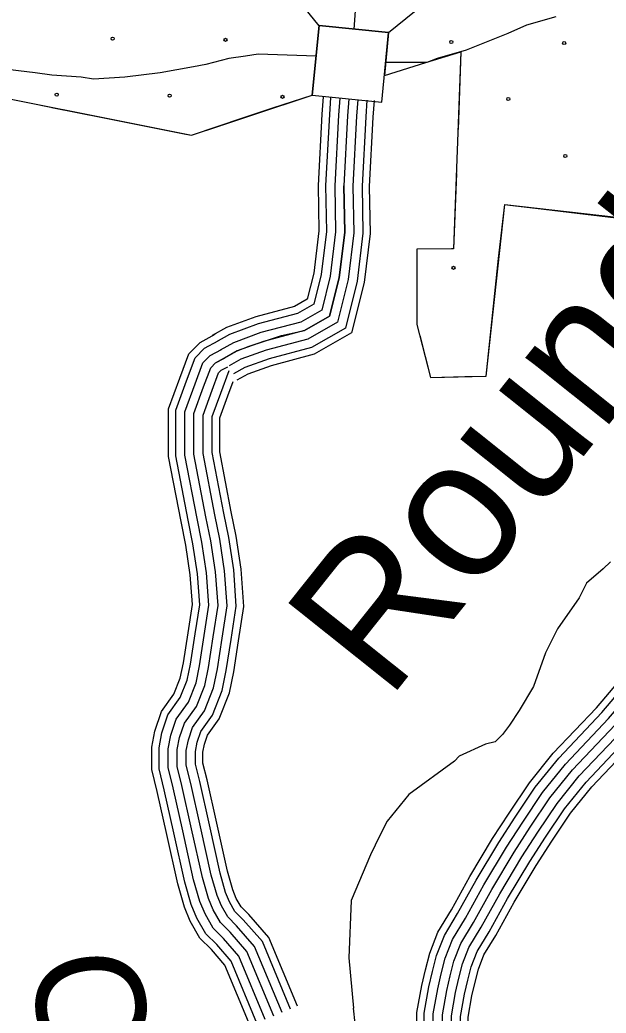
# Model space of a CAD drawing. Extents: x 1788175 to 1969470, y 584502 to 738744.
# Drawn here: x 1925974 to 1927971, y 638311 to 641693 of the extents above; entities that cross this region are included whole.
import ezdxf

# ---------------------------------------------------------------- set-up
doc = ezdxf.new("R2010")
doc.units = 0
for name, color, linetype in [('DESIGN - DRAINAGE - Bridges and Cross Drains Size Text', 7, 'Continuous'), ('DESIGN - EROSION CONTROL - Devices', 7, 'Continuous'), ('DESIGN - ROW - Right-of-Way and Easement Labels', 7, 'Continuous'), ('DESIGN - SCRATCH - User 1', 7, 'Continuous'), ('DESIGN - TRANSPORTATION - Text', 7, 'Continuous'), ('SURVEY - CONTROL with Text', 7, 'Continuous'), ('SURVEY - DRAINAGE - Area Shapes', 7, 'Continuous'), ('SURVEY - DRAINAGE - Storm Sewer', 7, 'Continuous'), ('SURVEY - TRANSPORTATION - Roads', 7, 'Continuous'), ('SURVEY - VEGETATION - Features with Text', 7, 'Continuous')]:
    doc.layers.add(name, color=color, linetype=linetype)

msp = doc.modelspace()

# ---------------------------------------------------------------- linework, layer by layer
at = {"layer": 'DESIGN - EROSION CONTROL - Devices'}
for centre in [(1926290.2, 641628.7), (1926674.7, 641625), (1927443.8, 641617.5), (1927828.4, 641613.8), (1926099.7, 641438.3), (1926484.3, 641434.5), (1926868.9, 641430.8), (1927638, 641423.3), (1927832.1, 641229.2), (1927451.3, 640848.4)]:
    msp.add_circle(centre, 5.28, dxfattribs=at)
at = {"layer": 'DESIGN - SCRATCH - User 1'}
for points in [[(1926835.7, 641393), (1926970.4, 641436.8), (1926994, 641673.2), (1927230.5, 641649.6), (1927215.8, 641503.4), (1927356.8, 641547.1)], [(1927356.8, 641547.1), (1927476.8, 641583.9), (1927451.6, 640913.3), (1927326, 640911.8), (1927326.8, 640655.2), (1927373.4, 640475.2), (1927562.8, 640480.1), (1927625.9, 641064.5), (1928486.8, 640967)], [(1925676.9, 641476.4), (1926558.3, 641299.7), (1926737, 641360), (1926835.7, 641393)]]:
    msp.add_lwpolyline(points, dxfattribs=at)
at = {"layer": 'DESIGN - TRANSPORTATION - Text'}
for points in [[(1927799.9, 641703.5), (1927700.6, 641675.1), (1927636.7, 641646.7), (1927494.9, 641590), (1927395.5, 641561.6), (1927360.1, 641547.4), (1927220.2, 641547.4)], [(1926983.6, 641569.4), (1926785.5, 641575.8), (1926742.9, 641568.7), (1926686.2, 641561.6), (1926608.1, 641540.3), (1926565.6, 641533.2), (1926452.1, 641512), (1926331.5, 641497.8), (1926225.1, 641490.7), (1926182.5, 641497.8), (1926083.2, 641504.9), (1926026.5, 641512), (1925969.7, 641519.1), (1925771.6, 641543.2)], [(1927986, 639847.9), (1927961.5, 639823.4), (1927904.2, 639774.3), (1927879.7, 639725.3), (1927806.1, 639619), (1927765.2, 639537.2), (1927724.3, 639422.7), (1927675.3, 639340.9), (1927642.6, 639291.9), (1927618, 639259.2), (1927593.5, 639234.6), (1927560.8, 639226.5), (1927470.8, 639185.6), (1927454.5, 639169.2), (1927299.1, 639054.7), (1927225.5, 638964.8), (1927201, 638915.7), (1927168.3, 638850.3), (1927102.9, 638694.9), (1927094.7, 638498.7), (1927110.7, 638327.8)], [(1927492.8, 635706.8), (1927492.8, 635743), (1927483.4, 635851.2), (1927319.5, 636171.8), (1927262, 636287.1), (1927178.7, 636538.3), (1927149.1, 636666.1), (1927141.5, 636784.1), (1927142.7, 636848.3), (1927164, 636898.6), (1927195.3, 636955.2), (1927204.4, 637025.4), (1927238.6, 637314.3), (1927264.4, 637478.9), (1927255.3, 637584.6), (1927231.8, 637711.6), (1927217.6, 637805.7), (1927198.8, 637913.9), (1927161.8, 638142.4), (1927116, 638276), (1927110.7, 638327.8)]]:
    msp.add_lwpolyline(points, dxfattribs=at)
at = {"layer": 'SURVEY - CONTROL with Text'}
for points in [[(1927692.9, 635999.8), (1927638, 636282.9), (1927585.9, 636580.3), (1927548.9, 636819.6), (1927521.3, 636967.9), (1927484.8, 637157.8), (1927443.5, 637383.9), (1927421.6, 637546.1), (1927396.6, 637657.7), (1927337.5, 637969.3), (1927324.9, 638127.9), (1927326.7, 638313.4), (1927343.3, 638404.8), (1927355.5, 638458.4), (1927370.5, 638515), (1927398.2, 638586.1), (1927444.2, 638662.5), (1927506.7, 638775.5), (1927584.6, 638905.3), (1927640.8, 638992.1), (1927710, 639095), (1927791.3, 639195.8), (1927938.1, 639350.9), (1928090.3, 639529.6)], [(1927717.2, 636004.1), (1927662.3, 636287.4), (1927610.3, 636584.3), (1927573.3, 636823.8), (1927545.5, 636972.5), (1927509.1, 637162.3), (1927467.9, 637387.8), (1927445.9, 637550.5), (1927420.8, 637662.7), (1927362, 637972.6), (1927349.6, 638128.8), (1927351.4, 638311.1), (1927367.6, 638399.9), (1927379.5, 638452.5), (1927394, 638507.3), (1927420.5, 638575.1), (1927465.6, 638650.1), (1927528.2, 638763.1), (1927605.6, 638892.2), (1927661.4, 638978.5), (1927729.9, 639080.3), (1927809.9, 639179.5), (1927956.5, 639334.4), (1928109.1, 639513.6)], [(1927747.7, 636009.6), (1927692.8, 636293.1), (1927640.9, 636589.3), (1927603.8, 636829), (1927576, 636978.2), (1927539.5, 637168.1), (1927498.5, 637392.7), (1927476.5, 637556), (1927451.2, 637669), (1927392.8, 637976.7), (1927380.6, 638129.8), (1927382.4, 638308.1), (1927397.9, 638393.7), (1927409.6, 638445.1), (1927423.5, 638497.6), (1927448.4, 638561.4), (1927492.5, 638634.6), (1927555, 638747.7), (1927631.9, 638875.8), (1927687.3, 638961.4), (1927754.9, 639061.9), (1927833.3, 639159.1), (1927979.6, 639313.7), (1928132.7, 639493.5)], [(1927778.3, 636015), (1927723.3, 636298.7), (1927671.5, 636594.4), (1927634.4, 636834.2), (1927606.5, 636984), (1927570, 637173.8), (1927529.1, 637397.5), (1927507, 637561.4), (1927481.5, 637675.2), (1927423.6, 637980.9), (1927411.6, 638130.9), (1927413.4, 638305.2), (1927428.3, 638387.5), (1927439.7, 638437.7), (1927453, 638488), (1927476.3, 638547.7), (1927519.3, 638619.1), (1927581.9, 638732.2), (1927658.2, 638859.4), (1927713.1, 638944.4), (1927779.9, 639043.4), (1927856.6, 639138.7), (1928002.6, 639293), (1928156.3, 639473.4)], [(1927808.8, 636020.5), (1927753.8, 636304.3), (1927702.1, 636599.4), (1927665, 636839.4), (1927636.9, 636989.8), (1927600.5, 637179.5), (1927559.7, 637402.4), (1927537.5, 637566.9), (1927511.9, 637681.5), (1927454.3, 637985), (1927442.6, 638132), (1927444.4, 638302.2), (1927458.7, 638381.3), (1927469.8, 638430.3), (1927482.5, 638478.4), (1927504.2, 638533.9), (1927546.2, 638603.6), (1927608.7, 638716.7), (1927684.5, 638843.1), (1927739, 638927.3), (1927804.8, 639025), (1927880, 639118.3), (1928025.7, 639272.2), (1928179.9, 639453.3)], [(1927839.3, 636025.9), (1927784.3, 636309.9), (1927732.7, 636604.5), (1927695.5, 636844.6), (1927667.4, 636995.5), (1927630.9, 637185.2), (1927590.4, 637407.2), (1927568.1, 637572.4), (1927542.3, 637687.8), (1927485.1, 637989.1), (1927473.7, 638133.1), (1927475.3, 638299.3), (1927489.1, 638375.1), (1927499.9, 638422.9), (1927512.1, 638468.7), (1927532.1, 638520.2), (1927573, 638588.1), (1927635.6, 638701.2), (1927710.9, 638826.7), (1927764.9, 638910.2), (1927829.8, 639006.6), (1927903.4, 639097.8), (1928048.8, 639251.5), (1928203.5, 639433.2)], [(1927864.6, 636030.4), (1927809.6, 636314.6), (1927758, 636608.6), (1927720.9, 636848.9), (1927692.6, 637000.3), (1927656.2, 637189.9), (1927615.8, 637411.3), (1927593.4, 637576.9), (1927567.4, 637693), (1927510.6, 637992.5), (1927499.4, 638133.9), (1927501, 638296.8), (1927514.3, 638370), (1927524.9, 638416.8), (1927536.5, 638460.7), (1927555.3, 638508.8), (1927595.3, 638575.3), (1927657.9, 638688.4), (1927732.7, 638813.1), (1927786.4, 638896), (1927850.5, 638991.3), (1927922.7, 639080.9), (1928067.9, 639234.3), (1928223.1, 639416.5)]]:
    msp.add_lwpolyline(points, dxfattribs=at)
at = {"layer": 'SURVEY - DRAINAGE - Area Shapes'}
msp.add_lwpolyline([(1927140.2, 642054.6), (1927111.8, 641661.4)], dxfattribs=at)
at = {"layer": 'SURVEY - DRAINAGE - Storm Sewer'}
for p, q in [((1926994, 641672.9), (1926850.2, 641848.7)), ((1927230.5, 641649.6), (1927406.2, 641793.4))]:
    msp.add_line(p, q, dxfattribs=at)
msp.add_lwpolyline([(1926994, 641673.2), (1926970.4, 641436.8), (1927206.8, 641413.1), (1927230.5, 641649.6)], close=True, dxfattribs=at)
at = {"layer": 'SURVEY - TRANSPORTATION - Roads'}
for points in [[(1927007.2, 641430.7), (1927003, 641372), (1926990.1, 641128.7), (1926993, 640974), (1926975.6, 640830.9), (1926953.3, 640741.6), (1926909.9, 640716.8), (1926778.2, 640681.9), (1926677.9, 640645.5), (1926628.9, 640618.2)], [(1927032.8, 641428.8), (1927028.6, 641370.4), (1927015.8, 641128.3), (1927018.8, 640972.7), (1927000.9, 640826.2), (1926975.6, 640724.7), (1926919.7, 640692.8), (1926785.9, 640657.4), (1926688.7, 640622), (1926641.4, 640595.7)], [(1927063.8, 641426.6), (1927059.6, 641368.5), (1927046.8, 641127.7), (1927049.8, 640971.1), (1927031.5, 640820.5), (1927002.4, 640704.4), (1926931.6, 640663.9), (1926795.2, 640627.8), (1926701.6, 640593.7), (1926656.4, 640568.6)], [(1927094.7, 641424.4), (1927090.5, 641366.5), (1927077.8, 641127.2), (1927080.9, 640969.5), (1927062, 640814.8), (1927029.3, 640684), (1926943.4, 640635), (1926804.4, 640598.2), (1926714.5, 640565.4), (1926671.5, 640541.5)], [(1927094.7, 641424.4), (1927090.5, 641366.5), (1927077.8, 641127.2), (1927080.9, 640969.5), (1927062, 640814.8), (1927029.3, 640684), (1926943.4, 640635), (1926804.4, 640598.2), (1926714.5, 640565.4), (1926671.5, 640541.5)], [(1927125.6, 641422.1), (1927121.5, 641364.6), (1927108.9, 641126.7), (1927111.9, 640967.9), (1927092.5, 640809.2), (1927056.2, 640663.7), (1926955.3, 640606), (1926813.7, 640568.5), (1926727.4, 640537.2), (1926686.6, 640514.4)], [(1927156.5, 641419.9), (1927152.4, 641362.7), (1927139.9, 641126.2), (1927142.9, 640966.3), (1927123.1, 640803.5), (1927083, 640643.3), (1926967.2, 640577.1), (1926823, 640538.9), (1926740.3, 640508.9), (1926701.6, 640487.3)], [(1927181.2, 641418.1), (1927177.1, 641361.1), (1927164.6, 641125.7), (1927167.7, 640965.1), (1927147.4, 640799), (1927104.4, 640627.1), (1926976.6, 640554), (1926830.4, 640515.3), (1926750.6, 640486.3), (1926713.7, 640465.7)], [(1926838.9, 638300.6), (1926747.2, 638521.2), (1926690, 638586.6), (1926657.2, 638619.3), (1926632.7, 638662.2), (1926616.4, 638701.1), (1926595.9, 638772.6), (1926559.1, 638938.2), (1926526.4, 639085.4), (1926510.1, 639150.8), (1926510.1, 639208), (1926518.2, 639248.9), (1926534.6, 639298), (1926575.5, 639355.2), (1926604.1, 639426.8), (1926616.4, 639488.1), (1926632.7, 639592.4), (1926649.1, 639698.7), (1926640.9, 639813.1), (1926624.5, 639919.4), (1926608.2, 640001.2), (1926567.3, 640213.8), (1926567.3, 640352.8), (1926600, 640442.8), (1926624.5, 640508.2), (1926640.9, 640524.6), (1926714.5, 640565.4), (1926755.4, 640581.8), (1926804.4, 640598.2), (1926865.8, 640618.6), (1926943.4, 640635), (1927029.3, 640684), (1927062, 640814.8), (1927080.9, 640969.5), (1927077.8, 641127.2)], [(1926758.8, 638267.3), (1926672.6, 638474.7), (1926626.6, 638527.3), (1926587.7, 638566.2), (1926554.8, 638623.7), (1926534.4, 638672.2), (1926511.8, 638751.3), (1926474.5, 638919.4), (1926442, 639065.5), (1926423.3, 639140.1), (1926423.3, 639216.6), (1926434.3, 639271.2), (1926456.4, 639337.8), (1926498.8, 639397.1), (1926520.6, 639451.6), (1926531, 639503.3), (1926547, 639605.7), (1926561.9, 639702.2), (1926554.6, 639803.4), (1926539.1, 639904.3), (1926523.1, 639984.5), (1926480.6, 640205.6), (1926480.6, 640368.1), (1926518.7, 640472.8), (1926549.9, 640556.2), (1926588.2, 640594.5), (1926639.3, 640622.9)], [(1926781.6, 638276.8), (1926693.8, 638488), (1926644.7, 638544.2), (1926607.5, 638581.3), (1926577, 638634.7), (1926557.8, 638680.4), (1926535.8, 638757.3), (1926498.6, 638924.7), (1926466.1, 639071.1), (1926448.1, 639143.2), (1926448.1, 639214.2), (1926458.2, 639264.9), (1926478.7, 639326.4), (1926520.7, 639385.2), (1926544.4, 639444.5), (1926555.3, 639499), (1926571.4, 639601.9), (1926586.7, 639701.2), (1926579.2, 639806.2), (1926563.5, 639908.6), (1926547.3, 639989.3), (1926505.3, 640207.9), (1926505.3, 640363.8), (1926541.8, 640464.3), (1926571.2, 640542.5), (1926603.2, 640574.5), (1926649.6, 640600.3)], [(1926810.3, 638288.7), (1926720.5, 638504.6), (1926667.3, 638565.4), (1926632.4, 638600.3), (1926604.9, 638648.5), (1926587.1, 638690.7), (1926565.9, 638765), (1926528.9, 638931.5), (1926496.2, 639078.3), (1926479.1, 639147), (1926479.1, 639211.1), (1926488.2, 639256.9), (1926506.7, 639312.2), (1926548.1, 639370.2), (1926574.2, 639435.6), (1926585.8, 639493.5), (1926602.1, 639597.1), (1926617.9, 639699.9), (1926610.1, 639809.7), (1926594, 639914), (1926577.8, 639995.3), (1926536.3, 640210.9), (1926536.3, 640358.3), (1926570.9, 640453.5), (1926597.9, 640525.4), (1926622, 640549.5), (1926660.5, 640570.9)], [(1926838.9, 638300.6), (1926747.2, 638521.2), (1926690, 638586.6), (1926657.2, 638619.3), (1926632.7, 638662.2), (1926616.4, 638701.1), (1926595.9, 638772.6), (1926559.1, 638938.2), (1926526.4, 639085.4), (1926510.1, 639150.8), (1926510.1, 639208), (1926518.2, 639248.9), (1926534.6, 639298), (1926575.5, 639355.2), (1926604.1, 639426.8), (1926616.4, 639488.1), (1926632.7, 639592.4), (1926649.1, 639698.7), (1926640.9, 639813.1), (1926624.5, 639919.4), (1926608.2, 640001.2), (1926567.3, 640213.8), (1926567.3, 640352.8), (1926600, 640442.8), (1926624.5, 640508.2), (1926640.9, 640524.6), (1926671.3, 640541.5)], [(1926867.5, 638312.5), (1926773.9, 638537.7), (1926712.6, 638607.8), (1926682.1, 638638.3), (1926660.6, 638676), (1926645.7, 638711.4), (1926626, 638780.2), (1926589.4, 638944.9), (1926556.6, 639092.5), (1926541.1, 639154.6), (1926541.1, 639205), (1926548.3, 639240.9), (1926562.5, 639283.8), (1926602.9, 639340.3), (1926633.9, 639417.9), (1926646.9, 639482.7), (1926663.3, 639587.6), (1926680.2, 639697.4), (1926671.7, 639816.6), (1926655.1, 639924.8), (1926638.6, 640007.2), (1926598.3, 640216.8), (1926598.3, 640347.4), (1926629.1, 640432), (1926651.2, 640491), (1926659.7, 640499.6), (1926682.2, 640512)], [(1926896.1, 638324.4), (1926800.5, 638554.3), (1926735.3, 638629), (1926707, 638657.2), (1926688.4, 638689.7), (1926675, 638721.7), (1926656, 638787.9), (1926619.6, 638951.6), (1926586.8, 639099.6), (1926572.1, 639158.4), (1926572.1, 639201.9), (1926578.3, 639233), (1926590.5, 639269.5), (1926630.3, 639325.3), (1926663.8, 639409), (1926677.4, 639477.2), (1926694, 639582.8), (1926711.4, 639696.1), (1926702.6, 639820.1), (1926685.6, 639930.2), (1926669, 640013.2), (1926629.3, 640219.7), (1926629.3, 640341.9), (1926658.2, 640421.3), (1926687.1, 640498.6)], [(1926919.9, 638334.3), (1926822.7, 638568.1), (1926754, 638646.5), (1926727.6, 638673), (1926711.5, 638701.1), (1926699.3, 638730.2), (1926681, 638794.2), (1926644.7, 638957.2), (1926611.8, 639105.5), (1926597.8, 639161.6), (1926597.8, 639199.3), (1926603.2, 639226.4), (1926613.6, 639257.7), (1926653, 639312.8), (1926688.5, 639401.7), (1926702.7, 639472.7), (1926719.4, 639578.9), (1926737.3, 639695.1), (1926728.1, 639823), (1926710.9, 639934.7), (1926694.3, 640018.1), (1926655, 640222.2), (1926655, 640337.4), (1926682.3, 640412.4), (1926700.8, 640461.7)]]:
    msp.add_lwpolyline(points, dxfattribs=at)
at = {"layer": 'SURVEY - VEGETATION - Features with Text'}
for points in [[(1927476.8, 641583.9), (1927451.6, 640913.3), (1927326, 640911.8), (1927326.8, 640655.2), (1927326.8, 640655.2), (1927373.4, 640475.2), (1927562.8, 640480.1), (1927604.9, 640880.2), (1927625.9, 641064.5), (1928033.9, 641015.3), (1928202, 640987.3), (1928496.5, 640964.3), (1928233.1, 641616.1)], [(1927215.8, 641503.4), (1927356.8, 641547.1), (1927476.8, 641583.9)], [(1927215.8, 641503.4), (1927356.8, 641547.1), (1927468.1, 641581.2)], [(1927476.8, 641583.9), (1927466.9, 641320.1)], [(1925676.9, 641476.4), (1926403.5, 641330.7)], [(1926403.5, 641330.7), (1926539.1, 641303.5), (1926558.3, 641299.7), (1926970.4, 641436.8)], [(1926801.3, 641380.5), (1926970.4, 641436.8)], [(1926082.8, 641395), (1926341.6, 641343.1)], [(1926341.6, 641343.1), (1926403.5, 641330.7)], [(1926403.5, 641330.7), (1926539.1, 641303.5), (1926558.3, 641299.7), (1926659, 641333.2)], [(1927461.2, 641170.2), (1927451.6, 640913.3), (1927444.7, 640913.2)], [(1927598.5, 640819.5), (1927604.9, 640880.2), (1927625.9, 641064.5), (1927643.3, 641062.4)], [(1927643.3, 641062.4), (1927905.4, 641030.8)], [(1927444.7, 640913.2), (1927326, 640911.8), (1927326.5, 640766.5)], [(1927490.1, 640478.2), (1927562.8, 640480.1), (1927582.8, 640670.3)], [(1927336.5, 640617.7), (1927373.4, 640475.2), (1927490.1, 640478.2)]]:
    msp.add_lwpolyline(points, dxfattribs=at)

# ---------------------------------------------------------------- texts
at = {"layer": 'DESIGN - DRAINAGE - Bridges and Cross Drains Size Text'}
msp.add_text('Round', height=475, rotation=51.435, dxfattribs=at).set_placement((1927227.9, 639370.5))
at = {"layer": 'DESIGN - ROW - Right-of-Way and Easement Labels'}
for s, height, p in [('STATESVILLE', 369.999, (1925303.5, 639606.3)), ('OLD', 370, (1926008.1, 638500.2))]:
    msp.add_text(s, height=height, rotation=277.4582, dxfattribs=at).set_placement(p)

doc.saveas('drawing.dxf')
